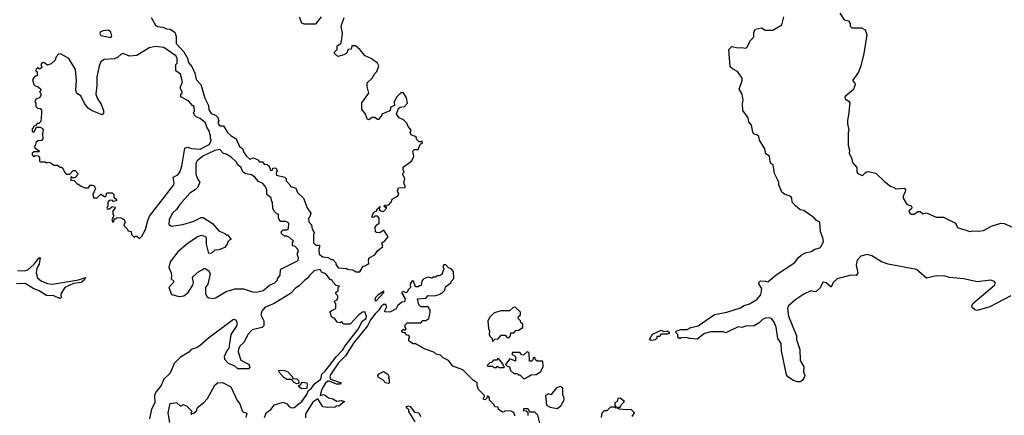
# Model space of a CAD drawing. Extents: x 2293139 to 2515392, y 824115 to 1006937.
# Tile 378 of 417: x 2490370 to 2498313, y 861894 to 865087. Entities that reach past the tile are written whole.
import ezdxf

# ---------------------------------------------------------------- set-up
doc = ezdxf.new("R2010")
doc.units = 0

msp = doc.modelspace()

# ---------------------------------------------------------------- linework, layer by layer
at = {"layer": '0CON10XD'}
for points in [[(2496985, 865140), (2497020, 865085), (2497056.4, 865076.4), (2497070, 865055), (2497070, 865035), (2497081.7, 865021.7), (2497161.7, 865021.7), (2497190, 865005), (2497202.5, 864965), (2497178.8, 864815), (2497155.8, 864715), (2497137, 864663), (2497087.5, 864595), (2497107.5, 864575), (2497110, 864565), (2497095, 864522.5), (2497026.2, 864465), (2497028.8, 864448.8), (2497059.3, 864429.3), (2497067.5, 864415), (2497057, 864317), (2497046.7, 864275), (2497046.7, 864245), (2497057.5, 864195), (2497052.5, 864175), (2497053.3, 864075), (2497062.5, 864035), (2497060.7, 864010.7), (2497082.5, 863965), (2497087.5, 863935), (2497122.5, 863895), (2497122.5, 863855), (2497130, 863845), (2497165, 863830), (2497176.4, 863833.6), (2497183.3, 863846.7), (2497201.2, 863858.8), (2497215, 863862.5), (2497275, 863847.5), (2497347.7, 863777.7), (2497395, 863743.3), (2497423, 863733)], [(2491430, 865105), (2491465, 865043.3), (2491482.7, 865032.7), (2491525, 865026.7), (2491555, 865012.5), (2491585, 865010), (2491620, 864985), (2491631.7, 864951.7), (2491632.5, 864895), (2491695, 864827.5), (2491725, 864770), (2491730, 864745), (2491758.3, 864708.3), (2491782.5, 864655), (2491792.5, 864605), (2491830, 864565), (2491863, 864453), (2491892.5, 864395), (2491895, 864360), (2491915, 864330), (2491950, 864315), (2491970, 864295), (2491971.7, 864281.7), (2491980, 864275), (2491970, 864265), (2491970, 864245), (2491985, 864230), (2492015, 864230), (2492047, 864177), (2492075, 864150), (2492116.4, 864126.4), (2492143, 864063), (2492168.3, 864048.3), (2492175, 864020), (2492197, 863987), (2492225, 863960), (2492255, 863972.5), (2492290, 863955), (2492305, 863940), (2492328.3, 863938.3), (2492341.7, 863921.7), (2492367, 863917), (2492378.3, 863908.3), (2492395, 863870), (2492408.3, 863871.7), (2492411.7, 863888.3), (2492435, 863890), (2492450, 863865), (2492440, 863855), (2492441.7, 863831.7), (2492510, 863815), (2492520, 863805), (2492520, 863785), (2492550, 863755), (2492555, 863740), (2492596.4, 863726.4), (2492611.7, 863691.7), (2492660, 863645), (2492688.3, 863568.3), (2492717.5, 863525), (2492710, 863495), (2492700, 863485), (2492702.5, 863455), (2492725, 863430), (2492730, 863395), (2492747.5, 863365), (2492740, 863355), (2492740, 863285), (2492758.3, 863268.3), (2492785, 863267.5), (2492791.7, 863261.7), (2492783.3, 863235), (2492786.7, 863195), (2492815, 863172.5), (2492855, 863167.5), (2492885, 863150), (2492895, 863150), (2492920, 863125), (2492920, 863115), (2492940, 863085), (2493005, 863080), (2493013, 863073), (2493057, 863067), (2493083, 863053), (2493115, 863052.5), (2493141.7, 863098.3), (2493155, 863100), (2493185, 863120), (2493182.5, 863145), (2493190, 863165), (2493235, 863190), (2493255, 863220), (2493300, 863255), (2493290, 863285), (2493316.7, 863303.3), (2493342.5, 863335), (2493307, 863387), (2493275, 863367.5), (2493248.3, 863368.3), (2493240, 863375), (2493238.3, 863411.7), (2493250, 863430), (2493270, 863445), (2493270, 863485), (2493255, 863500), (2493235, 863500), (2493225, 863490), (2493211.7, 863491.7), (2493220, 863525), (2493235, 863540), (2493250, 863545), (2493250, 863555), (2493270, 863570), (2493271.7, 863578.3), (2493280, 863575), (2493270, 863570), (2493271.7, 863551.7), (2493283, 863543), (2493305, 863540), (2493330, 863565), (2493328.3, 863578.3), (2493315, 863570), (2493310, 863585), (2493315, 863590), (2493348.3, 863591.7), (2493367, 863613), (2493375, 863637.5), (2493418.3, 863661.7), (2493427.5, 863675), (2493417.5, 863705), (2493425, 863730), (2493478.3, 863731.7), (2493480, 863745), (2493467.5, 863765), (2493477.5, 863805), (2493460, 863835), (2493460, 863845), (2493470, 863855), (2493462.5, 863875), (2493463, 863897), (2493533, 863947), (2493550, 863985), (2493540, 864025), (2493555, 864040), (2493585, 864040), (2493601.7, 864078.3), (2493620, 864095), (2493617.5, 864107.5), (2493605, 864100), (2493591.7, 864101.7), (2493571.7, 864121.7), (2493570, 864135), (2493560, 864145), (2493527, 864157), (2493520, 864175), (2493527.5, 864195), (2493503.9, 864223.9), (2493493, 864253), (2493465, 864277.5), (2493430, 864295), (2493410, 864325), (2493425, 864370), (2493438.3, 864381.7), (2493475, 864387.5), (2493497.5, 864412.5), (2493490, 864455), (2493465, 864497.5), (2493445, 864497.5), (2493413.3, 864465), (2493390, 864425), (2493392.5, 864395), (2493365, 864380), (2493355, 864350), (2493290, 864325), (2493290, 864315), (2493265, 864280), (2493255, 864280), (2493235, 864297.5), (2493213, 864297), (2493185, 864277.5), (2493175, 864280), (2493160, 864325), (2493130, 864365), (2493130, 864415), (2493186.4, 864493.6), (2493173, 864547), (2493173, 864577), (2493212.5, 864615), (2493235, 864652.5), (2493250.7, 864669.3), (2493267.5, 864715), (2493257.5, 864735), (2493205, 864772.5), (2493157.5, 864795), (2493115, 864847.5), (2493080, 864875), (2493050, 864875), (2493045, 864850), (2493020, 864845), (2493006.7, 864813.3), (2492985, 864802.5), (2492935, 864790), (2492910, 864815), (2492910, 864825), (2492930, 864845), (2492930, 864875), (2492960, 864895), (2492966.4, 864913.6), (2492973.8, 864975), (2492963.3, 865035), (2492986.7, 865105)], [(2492800.7, 865109.3), (2492755, 865050), (2492665, 865050), (2492645, 865060), (2492628.3, 865108.3)], [(2498365, 862857.1), (2498195, 862769.2), (2498095, 862740), (2498074.5, 862744.5), (2498052.5, 862765), (2498050, 862775), (2498060, 862795), (2498234, 862945), (2498240.4, 862959.5), (2498234.1, 862974.1), (2498205, 862985.8), (2498095, 862971.1), (2497985, 862995.6), (2497870, 863005), (2497835, 863017.1), (2497765, 863019.4), (2497685, 863000), (2497605, 863069.4), (2497374.6, 863114.6), (2497323.1, 863133.1), (2497245, 863180), (2497205, 863191.4), (2497155, 863177.5), (2497126.2, 863145), (2497118.8, 863105), (2497131.2, 863045), (2497118.8, 863021.2), (2497073.6, 863023.6), (2496965, 862995.7), (2496933.1, 862966.9), (2496915, 862927.5), (2496875, 862964), (2496855, 862968.8), (2496845, 862962.5), (2496826.2, 862923.8), (2496795, 862894), (2496785, 862890), (2496752.3, 862897.7), (2496695, 862870.5), (2496630.2, 862829.8), (2496573, 862777), (2496564.2, 862755.8), (2496571.2, 862695), (2496636.7, 862535), (2496636.7, 862505), (2496662, 862425), (2496665.8, 862335), (2496696.7, 862285), (2496693.3, 862245), (2496702.5, 862215), (2496700, 862205), (2496682.5, 862175), (2496665.8, 862164.2), (2496645, 862163.8), (2496612.5, 862175), (2496567.5, 862205), (2496555, 862220), (2496516, 862415), (2496512.3, 862472.3), (2496486, 862515), (2496473.1, 862605), (2496455, 862646.2), (2496433.3, 862675), (2496415, 862680.8), (2496385, 862677.5), (2496362.4, 862667.6), (2496335, 862641.2), (2496294.1, 862615.9), (2496255, 862612), (2496235, 862616.2), (2496195, 862603.8), (2496165, 862606.7), (2496065, 862560), (2496045, 862567.5), (2495945, 862568.8), (2495895, 862553.8), (2495835, 862507.5), (2495775, 862512.5), (2495745, 862522.5), (2495705, 862520), (2495695, 862510), (2495680, 862525), (2495680, 862545), (2495660, 862565), (2495670, 862575), (2495703.9, 862586.1), (2495754.2, 862585.8), (2495785, 862602.5), (2495843.9, 862616.1), (2495975, 862707.5), (2496075, 862726.7), (2496185, 862760), (2496215, 862778.8), (2496257, 862793), (2496315, 862828), (2496348, 862865), (2496356.7, 862915), (2496333.3, 862955), (2496333.3, 862966.7), (2496345, 862980), (2496385, 862977.5), (2496405, 862970), (2496471.7, 863028.3), (2496623, 863127), (2496652.3, 863167.7), (2496675, 863187.5), (2496710, 863205), (2496755, 863216.2), (2496784.6, 863235.4), (2496823.8, 863246.2), (2496834.6, 863255.4), (2496853.8, 863296.2), (2496850, 863325), (2496830.4, 863375), (2496823.6, 863453.6), (2496797, 863467), (2496778.3, 863488.3), (2496696.4, 863546.4), (2496665, 863553.3), (2496627.5, 863585), (2496600, 863615), (2496597.5, 863645), (2496589.3, 863659.3), (2496538.3, 863678.3), (2496517.5, 863695), (2496493, 863753), (2496492.5, 863775), (2496460, 863845), (2496447.5, 863915), (2496430, 863925), (2496423, 863943), (2496417.5, 863985), (2496390, 864005), (2496380, 864045), (2496337.5, 864115), (2496332.5, 864145), (2496317, 864157), (2496295, 864162.5), (2496285, 864180), (2496272.5, 864235), (2496252.3, 864262.3), (2496246.7, 864295), (2496203.3, 864355), (2496200, 864405), (2496206.4, 864436.4), (2496197.5, 864485), (2496173.3, 864525), (2496197.5, 864595), (2496196.7, 864615), (2496159.3, 864669.3), (2496119.3, 864689.3), (2496102.5, 864705), (2496090, 864845), (2496115, 864870), (2496165, 864860), (2496195, 864863.3), (2496225, 864857.5), (2496235, 864862.5), (2496265, 864920), (2496291.7, 864948.3), (2496292.5, 864985), (2496305, 865010), (2496355, 865020), (2496383.6, 865003.6), (2496445, 865003.3), (2496517.5, 865045), (2496535, 865110)], [(2491105, 864943.8), (2491113.3, 864955), (2491106.2, 864985), (2491085, 865002), (2491042.5, 864997.5), (2491021.7, 864988.3), (2491016.7, 864975), (2491025, 864960), (2491105, 864943.8)], [(2491335, 863320), (2491355, 863340), (2491385, 863392.5), (2491403, 863467), (2491417.9, 863502.1), (2491614.2, 863755), (2491617, 863767), (2491607.5, 863815), (2491645, 863834), (2491662, 863855), (2491678.6, 863905), (2491701.2, 864048.8), (2491725, 864057.5), (2491756.4, 864046.4), (2491825, 864042.5), (2491899.3, 864080.7), (2491917.5, 864115), (2491910, 864125), (2491910, 864155), (2491903, 864163), (2491900, 864185), (2491879.3, 864219.3), (2491867.5, 864255), (2491825, 864290), (2491795, 864300), (2491780, 864315), (2491778.3, 864328.3), (2491770, 864335), (2491780, 864345), (2491777.5, 864385), (2491763.3, 864393.3), (2491735, 864430), (2491670, 864465), (2491670, 864485), (2491680, 864495), (2491680, 864505), (2491668.3, 864528.3), (2491667.5, 864545), (2491682.5, 864585), (2491667, 864647), (2491630, 864675), (2491630, 864725), (2491640, 864735), (2491640, 864775), (2491630, 864795), (2491531.7, 864861.7), (2491465, 864870), (2491415, 864860), (2491315, 864796.7), (2491255, 864793.3), (2491205, 864813.8), (2491185, 864806), (2491159.1, 864780.9), (2491135, 864770), (2491050, 864765), (2491025, 864746.2), (2491011.9, 864715), (2490991.4, 864625), (2490992, 864555), (2490984, 864485), (2490994.3, 864454.3), (2491028, 864405), (2491046.7, 864355), (2491047, 864333), (2491035, 864320), (2490955, 864350), (2490922.3, 864372.3), (2490891.7, 864411.7), (2490862.3, 864472.3), (2490830.3, 864490.3), (2490822.7, 864517.3), (2490828.8, 864595), (2490820, 864685), (2490765, 864773.8), (2490705, 864807.5), (2490685, 864810), (2490663, 864787), (2490655, 864760), (2490625, 864730), (2490595, 864720), (2490565, 864740), (2490551.7, 864738.3), (2490540, 864725), (2490548.3, 864701.7), (2490535, 864690), (2490525, 864690), (2490515, 864700), (2490501.7, 864688.3), (2490500, 864675), (2490510, 864665), (2490510, 864635), (2490495, 864630), (2490472.5, 864605), (2490483.6, 864563.6), (2490495, 864552.5), (2490520, 864545), (2490540, 864525), (2490538.3, 864511.7), (2490530, 864505), (2490540, 864495), (2490540, 864475), (2490530, 864455), (2490500, 864445), (2490492.5, 864425), (2490500, 864415), (2490500, 864385), (2490513, 864373), (2490535, 864370), (2490547, 864357), (2490545, 864330), (2490540, 864265), (2490525, 864250), (2490511.7, 864248.3), (2490498.3, 864231.7), (2490480, 864225), (2490478.3, 864211.7), (2490470, 864205), (2490470, 864185), (2490485, 864180), (2490505, 864220), (2490535, 864220), (2490555, 864207.5), (2490560, 864195), (2490552.5, 864165), (2490557.5, 864125), (2490547, 864113), (2490515, 864110), (2490500, 864095), (2490497, 864073), (2490490, 864065), (2490491.7, 864051.7), (2490530, 864025), (2490525, 864020), (2490485, 864020), (2490471.7, 864008.3), (2490470, 863995), (2490485, 863980), (2490495, 863990), (2490518.3, 863988.3), (2490530, 863975), (2490530, 863945), (2490535, 863940), (2490575, 863940), (2490585, 863932.5), (2490605, 863937.5), (2490625, 863930), (2490645, 863912.5), (2490675, 863912.5), (2490695, 863897.5), (2490707, 863897), (2490718.3, 863888.3), (2490730, 863855), (2490745, 863840), (2490775, 863840), (2490801.7, 863868.3), (2490818.3, 863868.3), (2490840, 863845), (2490828.3, 863821.7), (2490815, 863810), (2490795, 863810), (2490781.7, 863818.3), (2490781.7, 863791.7), (2490808.3, 863788.3), (2490835, 863760), (2490845, 863760), (2490860, 863745), (2490895, 863730), (2490925, 863730), (2490938.3, 863751.7), (2490955, 863752.5), (2490970, 863745), (2490982.5, 863725), (2490960, 863675), (2490965, 863650), (2490995, 863650), (2491025, 863677.5), (2491055, 863660), (2491065, 863660), (2491071.7, 863688.3), (2491115, 863690), (2491130, 863675), (2491130, 863655), (2491150, 863635), (2491150, 863625), (2491125, 863620), (2491115, 863630), (2491091.7, 863628.3), (2491080, 863615), (2491080, 863585), (2491072.5, 863565), (2491075, 863560), (2491095, 863560), (2491115, 863580), (2491140, 863575), (2491138.3, 863561.7), (2491120, 863545), (2491120, 863515), (2491130, 863505), (2491112.5, 863475), (2491121.7, 863451.7), (2491130, 863455), (2491131.7, 863478.3), (2491145, 863480), (2491155, 863490), (2491187, 863487), (2491210, 863475), (2491220, 863455), (2491210, 863425), (2491240, 863395), (2491241.7, 863381.7), (2491268.3, 863378.3), (2491273, 863353), (2491295, 863330), (2491301.7, 863338.3), (2491315, 863340), (2491335, 863320)], [(2491935, 862837.5), (2491955, 862844.3), (2492036.4, 862893.6), (2492105, 862914.4), (2492175, 862914.2), (2492255, 862888.8), (2492290.7, 862889.3), (2492335, 862900), (2492385, 862943.3), (2492428.3, 862961.7), (2492450, 862985), (2492450, 862995), (2492470, 863025), (2492472.5, 863065), (2492482.5, 863075), (2492616.7, 863143.3), (2492620, 863165), (2492610, 863185), (2492610, 863205), (2492620, 863215), (2492615, 863230), (2492588.3, 863258.3), (2492571.7, 863261.7), (2492570, 863285), (2492578.3, 863298.3), (2492545, 863330), (2492525, 863340), (2492505, 863340), (2492481.7, 863361.7), (2492480, 863375), (2492495, 863390), (2492525, 863390), (2492538.3, 863401.7), (2492540, 863445), (2492517, 863457), (2492475, 863457.5), (2492467.5, 863465), (2492457.5, 863485), (2492458.3, 863518.3), (2492445, 863520), (2492425, 863540), (2492413, 863563), (2492410, 863615), (2492400, 863625), (2492398.3, 863648.3), (2492362.5, 863675), (2492362.5, 863715), (2492346.1, 863746.1), (2492330, 863765), (2492295, 863780), (2492266.4, 863816.4), (2492240, 863835), (2492195, 863842.5), (2492180.7, 863850.7), (2492167.5, 863865), (2492157.5, 863895), (2492130, 863915), (2492115, 863940), (2492076.1, 863976.1), (2492035, 864002.5), (2492015, 864007.5), (2491985, 864040), (2491945, 864030), (2491847.5, 863985), (2491801.7, 863948.3), (2491790, 863925), (2491790.4, 863840.5), (2491808, 863798), (2491822.5, 863775), (2491807.5, 863735), (2491787.5, 863715), (2491743, 863687), (2491661.4, 863595), (2491635.4, 863554.6), (2491603.1, 863525), (2491574.6, 863475), (2491573.6, 863433.6), (2491595, 863419.2), (2491685, 863433.5), (2491775, 863461.4), (2491835, 863490), (2491849.3, 863489.3), (2491925, 863441.2), (2491975, 863382.5), (2492025, 863360), (2492035, 863350), (2492045, 863350), (2492077, 863313), (2492065, 863310), (2492045, 863290), (2492042.5, 863275), (2492025, 863247.5), (2491975, 863230), (2491943.6, 863226.4), (2491918.3, 863201.7), (2491895, 863200), (2491877.5, 863275), (2491875.8, 863325.8), (2491865, 863336.2), (2491835, 863344), (2491805, 863335.6), (2491718.8, 863275), (2491645, 863213.3), (2491585, 863132.5), (2491572.3, 863087.7), (2491590.8, 863045), (2491594, 863016), (2491592.5, 862995), (2491616.7, 862975), (2491572.5, 862925), (2491595, 862867.5), (2491655, 862854), (2491693, 862857), (2491730, 862885), (2491767.5, 862945), (2491770.8, 862965), (2491763.8, 863005), (2491770, 863015), (2491815, 863053.3), (2491843, 863067), (2491855, 863080), (2491865, 863080), (2491895, 863060), (2491907.5, 863035), (2491886.9, 862953.1), (2491869.2, 862925), (2491868, 862875), (2491880.9, 862850.9), (2491895, 862840.8), (2491935, 862837.5)], [(2497423, 863733), (2497435, 863722.5), (2497505, 863726.7), (2497515, 863720), (2497513.3, 863695), (2497497.5, 863665), (2497497.5, 863645), (2497520, 863605), (2497530, 863595), (2497560, 863585), (2497567.5, 863575), (2497565, 863560), (2497542.5, 863545), (2497550, 863525), (2497565, 863517.5), (2497585, 863517.5), (2497615, 863540), (2497635, 863540), (2497655, 863520), (2497685, 863527.5), (2497763.6, 863493.6), (2497821.7, 863491.7), (2497920, 863445), (2497935, 863410), (2498035, 863377.5), (2498057, 863383), (2498105, 863378.8), (2498145, 863384.4), (2498209.2, 863420.8), (2498285, 863444), (2498312.3, 863442.3), (2498445, 863382)], [(2490352.9, 863062.9), (2490405, 863058.7), (2490435, 863068), (2490485.3, 863114.7), (2490525, 863163.3), (2490535, 863167.5), (2490528.2, 863115), (2490509, 863081), (2490502.1, 863045), (2490514, 863004), (2490546.7, 862976.7), (2490595, 862958.7), (2490635, 862952.5), (2490845, 862986.9), (2490900, 863005), (2490890.8, 862985), (2490866.2, 862965), (2490805, 862956.7), (2490734.4, 862925.6), (2490701.8, 862875), (2490705.5, 862845), (2490700.3, 862839.7), (2490685, 862840), (2490645, 862858.4), (2490585, 862860.8), (2490528.1, 862898.2), (2490485, 862915.3), (2490415, 862957.1), (2490344.7, 862955.3)], [(2492343.6, 861876.4), (2492357, 861913), (2492395, 861940), (2492425, 861977.5), (2492495, 862000), (2492525, 861987.5), (2492543.6, 861963.6), (2492563, 861953), (2492585, 861956.2), (2492645.2, 862004.8), (2492685, 862062.5), (2492698, 862092), (2492725, 862112.9), (2492750.7, 862149.2), (2492799.6, 862185), (2492806, 862225), (2492835, 862250.5), (2492923.6, 862366.4), (2492976.9, 862423.1), (2492994.4, 862455.6), (2493099.9, 862590.1), (2493134.1, 862655.9), (2493165, 862676.2), (2493167.8, 862695), (2493155, 862730), (2493135, 862727.5), (2493106.1, 862703.9), (2493035, 862630), (2492985, 862630), (2492965, 862650), (2492955, 862640), (2492930, 862645), (2492908.3, 862678.3), (2492895, 862680), (2492881.7, 862691.7), (2492880, 862715), (2492870, 862725), (2492881.7, 862738.3), (2492920, 862755), (2492920, 862795), (2492911.7, 862801.7), (2492910, 862815), (2492930, 862825), (2492937.5, 862845), (2492937, 862857), (2492920, 862875), (2492920, 862885), (2492938.3, 862901.7), (2492940, 862925), (2492950, 862935), (2492921.7, 862941.7), (2492895, 862970), (2492890, 862985), (2492875, 862990), (2492840, 863035), (2492805, 863050), (2492795, 863070), (2492745, 863060), (2492707, 863023), (2492696.4, 863003.6), (2492670, 862985), (2492625, 862937.5), (2492595, 862920), (2492555, 862877.5), (2492423, 862797), (2492347.5, 862765), (2492322.5, 862735), (2492316, 862705), (2492340, 862655), (2492340, 862615), (2492327, 862603), (2492245, 862583.3), (2492211.2, 862545), (2492180, 862485), (2492147, 862453), (2492133.6, 862426.4), (2492132.5, 862405), (2492155, 862340), (2492220, 862305), (2492221.7, 862291.7), (2492230, 862285), (2492215, 862270), (2492128.3, 862268.3), (2492105, 862290), (2492055, 862312.5), (2492023.6, 862343.6), (2492022.5, 862375), (2492042.5, 862415), (2492060, 862435), (2492076, 862545), (2492118.3, 862611.7), (2492126.2, 862635), (2492115, 862662.5), (2492095, 862667.5), (2491892.7, 862517.3), (2491825, 862456.7), (2491795, 862438.8), (2491752.5, 862425), (2491735, 862402.5), (2491667, 862363), (2491617, 862313), (2491582.5, 862235), (2491533.9, 862186.1), (2491510, 862135), (2491469.3, 862080.7), (2491457.5, 862055), (2491460, 861995), (2491432.5, 861942.5), (2491416.7, 861865)], [(2494365, 861890), (2494360, 861915), (2494335, 861927.5), (2494285, 861930), (2494278.3, 861921.7), (2494265, 861920), (2494245, 861932.5), (2494231.7, 861941.7), (2494228.3, 861958.3), (2494201.7, 861961.7), (2494198.3, 861978.3), (2494160, 862015), (2494160, 862035), (2494148.3, 862048.3), (2494141.7, 862048.3), (2494138.3, 862031.7), (2494125, 862020), (2494111.7, 862021.7), (2494110, 862035), (2494118.3, 862041.7), (2494120, 862055), (2494071.7, 862101.7), (2494060, 862135), (2494060, 862155), (2494027, 862177), (2493945, 862260), (2493865, 862290), (2493830, 862335), (2493787, 862357), (2493765, 862380), (2493728.3, 862388.3), (2493715, 862400), (2493635, 862430), (2493565, 862470), (2493545, 862470), (2493523, 862483), (2493510, 862495), (2493510, 862515), (2493518.3, 862528.3), (2493508.3, 862538.3), (2493491.7, 862541.7), (2493478.3, 862558.3), (2493461.7, 862561.7), (2493450, 862575), (2493465, 862590), (2493475, 862580), (2493488.3, 862591.7), (2493480, 862605), (2493480, 862625), (2493495, 862640), (2493605, 862640), (2493621.7, 862658.3), (2493645, 862660), (2493670, 862675), (2493680, 862725), (2493680, 862745), (2493670, 862755), (2493670, 862765), (2493665, 862770), (2493605, 862770), (2493590, 862785), (2493580, 862835), (2493645, 862840), (2493665, 862860), (2493715, 862857.5), (2493755, 862867.5), (2493778.3, 862881.7), (2493800, 862905), (2493805, 862930), (2493850, 862965), (2493850, 862975), (2493871.7, 862998.3), (2493870, 863055), (2493850, 863075), (2493830, 863085), (2493808.3, 863108.3), (2493791.7, 863108.3), (2493782.5, 863095), (2493790, 863075), (2493775, 863030), (2493755, 863020), (2493735, 863020), (2493725, 863010), (2493705, 863010), (2493695, 863000), (2493665, 863007.5), (2493625, 862992.5), (2493613, 862977), (2493608.3, 862941.7), (2493595, 862940), (2493585, 862930), (2493561.7, 862931.7), (2493547, 862977), (2493535, 862980), (2493520, 862955), (2493521.2, 862925), (2493503.3, 862906.7), (2493495, 862887.5), (2493485, 862882.5), (2493465, 862892.5), (2493450, 862885), (2493478.8, 862835), (2493475, 862810), (2493451.7, 862808.3), (2493420.7, 862779.3), (2493406.4, 862753.6), (2493355, 862727.5), (2493318.3, 862728.3), (2493312.5, 862732.5), (2493317, 862743), (2493330, 862765), (2493327.3, 862787.3), (2493305, 862788.6), (2493285, 862772.5), (2493268.3, 862741.7), (2493236.4, 862713.6), (2493198.5, 862665), (2493175, 862615.6), (2493063.8, 862476.2), (2492997.3, 862372.7), (2492942.9, 862317.1), (2492880.6, 862225), (2492872.2, 862205), (2492876.3, 862186.3), (2492962.5, 862155), (2492957.5, 862145), (2492925, 862146.2), (2492869.1, 862169.1), (2492855, 862168.9), (2492835, 862150), (2492806.7, 862105), (2492792.5, 862052.5), (2492821.7, 862061.7), (2492835, 862057.5), (2492860, 862035), (2492895.9, 862025.9), (2492928.3, 862008.3), (2492965, 862012.5), (2492990, 862005), (2492945, 861967.5), (2492925, 861970), (2492915, 861960), (2492855, 861956.7), (2492815, 861962.5), (2492775, 862027.5), (2492735, 861999.4), (2492675, 861906.2), (2492674.1, 861874.1)], [(2493245, 862816.7), (2493306, 862885), (2493306.2, 862896.2), (2493255, 862861.2), (2493241.2, 862845), (2493233.8, 862825), (2493245, 862816.7)], [(2494185, 862490), (2494201.7, 862508.3), (2494228.3, 862511.7), (2494255, 862540), (2494285, 862540), (2494301.7, 862521.7), (2494315, 862520), (2494330, 862535), (2494331.7, 862558.3), (2494355, 862560), (2494371.7, 862578.3), (2494395, 862580), (2494428.3, 862601.7), (2494428.3, 862628.3), (2494411.7, 862641.7), (2494410, 862655), (2494390, 862675), (2494395, 862690), (2494410, 862705), (2494410, 862725), (2494367, 862767), (2494350, 862765), (2494321.7, 862738.3), (2494255, 862737.5), (2494215, 862727.5), (2494195, 862717.5), (2494162.5, 862685), (2494147.5, 862655), (2494152.5, 862595), (2494160, 862575), (2494157.5, 862545), (2494161.7, 862531.7), (2494180, 862515), (2494185, 862490)], [(2495465, 862497.5), (2495450, 862505), (2495475, 862547.5), (2495545, 862580), (2495565, 862570), (2495596.1, 862576.1), (2495610, 862565), (2495610, 862555), (2495591.7, 862548.3), (2495541.7, 862548.3), (2495535, 862530), (2495510, 862530), (2495510, 862515), (2495495, 862503.3), (2495465, 862497.5)], [(2494445, 862190), (2494495, 862220), (2494537, 862223), (2494573, 862247), (2494591.7, 862288.3), (2494590, 862330), (2494545, 862330), (2494531.7, 862341.7), (2494525, 862360), (2494511.7, 862358.3), (2494508.3, 862341.7), (2494498.3, 862331.7), (2494481.7, 862331.7), (2494480, 862395), (2494465, 862410), (2494435, 862380), (2494421.7, 862381.7), (2494405, 862400), (2494345, 862400), (2494340, 862385), (2494355, 862380), (2494370, 862365), (2494368.3, 862331.7), (2494325, 862350), (2494290, 862305), (2494301.7, 862291.7), (2494320, 862285), (2494330, 862255), (2494355, 862230), (2494385, 862230), (2494391.7, 862221.7), (2494405, 862220), (2494435, 862190), (2494445, 862190)], [(2494275, 862280), (2494280, 862285), (2494271.7, 862291.7), (2494268.3, 862308.3), (2494235, 862350), (2494225, 862350), (2494215, 862340), (2494191.7, 862338.3), (2494178.3, 862321.7), (2494161.7, 862318.3), (2494140, 862295), (2494145, 862290), (2494185, 862290), (2494195, 862280), (2494215, 862280), (2494225, 862290), (2494235, 862280), (2494275, 862280)], [(2492605, 862147.5), (2492585, 862157.5), (2492561.7, 862181.7), (2492525, 862183.3), (2492499.3, 862199.3), (2492460, 862245), (2492461.7, 862258.3), (2492505, 862256.7), (2492532.5, 862245), (2492570, 862205), (2492571.7, 862191.7), (2492605, 862187.5), (2492620, 862175), (2492621.7, 862158.3), (2492615, 862150), (2492605, 862147.5)], [(2493345, 862150), (2493320, 862155), (2493300, 862180), (2493261.7, 862201.7), (2493260, 862215), (2493270.7, 862229.3), (2493305, 862247.5), (2493340, 862225), (2493350, 862205), (2493342.5, 862195), (2493350, 862185), (2493350, 862155), (2493345, 862150)], [(2491580, 861835), (2491567.5, 861915), (2491585, 861990), (2491635, 861997.5), (2491665, 861970), (2491675, 861970), (2491685, 861980), (2491715, 861970), (2491760, 861925), (2491750, 861915), (2491755, 861900), (2491761.7, 861908.3), (2491775, 861910), (2491795, 861930), (2491804, 861956), (2491855, 861996.7), (2491885, 862030), (2491942.7, 862137.3), (2491965, 862156.7), (2492005, 862158.8), (2492072.5, 862122.5), (2492125, 862012.5), (2492147, 861987), (2492165, 861930), (2492175, 861920), (2492201.7, 861911.7), (2492193.3, 861875)], [(2492645, 862107.5), (2492632.5, 862115), (2492620, 862135), (2492635, 862140), (2492648.3, 862161.7), (2492685, 862156.7), (2492690, 862145), (2492685, 862110), (2492645, 862107.5)], [(2494705, 861950), (2494735, 861970), (2494761.7, 862018.3), (2494760, 862045), (2494750, 862055), (2494750, 862115), (2494733, 862127), (2494700, 862115), (2494655, 862060), (2494635, 862067.5), (2494612.5, 862055), (2494620, 861975), (2494648.3, 861958.3), (2494705, 861950)], [(2493560.7, 861840.7), (2493510, 861925), (2493508.3, 861938.3), (2493490, 861955), (2493490, 861965), (2493505, 861970), (2493520, 861965), (2493555, 861920), (2493590, 861915), (2493603.6, 861883.6)], [(2495310, 861885), (2495330, 861915), (2495301.7, 861941.7), (2495265, 861937.5), (2495205, 861942.5), (2495191.7, 861951.7), (2495195, 861960), (2495215, 861960), (2495227, 861983), (2495250, 862005), (2495215, 862032.5), (2495195, 862030), (2495190, 862005), (2495170, 861995), (2495170, 861975), (2495180, 861965), (2495178.3, 861951.7), (2495165, 861960), (2495135, 861960), (2495105, 861930), (2495085, 861930), (2495065, 861910), (2495060, 861875)], [(2494568.3, 861818.3), (2494550, 861895), (2494525, 861920), (2494485, 861920), (2494478.3, 861938.3), (2494467, 861947), (2494433, 861947), (2494431.7, 861931.7), (2494455, 861930), (2494468.3, 861918.3), (2494468.3, 861891.7)]]:
    msp.add_lwpolyline(points, dxfattribs=at)

doc.saveas('drawing.dxf')
